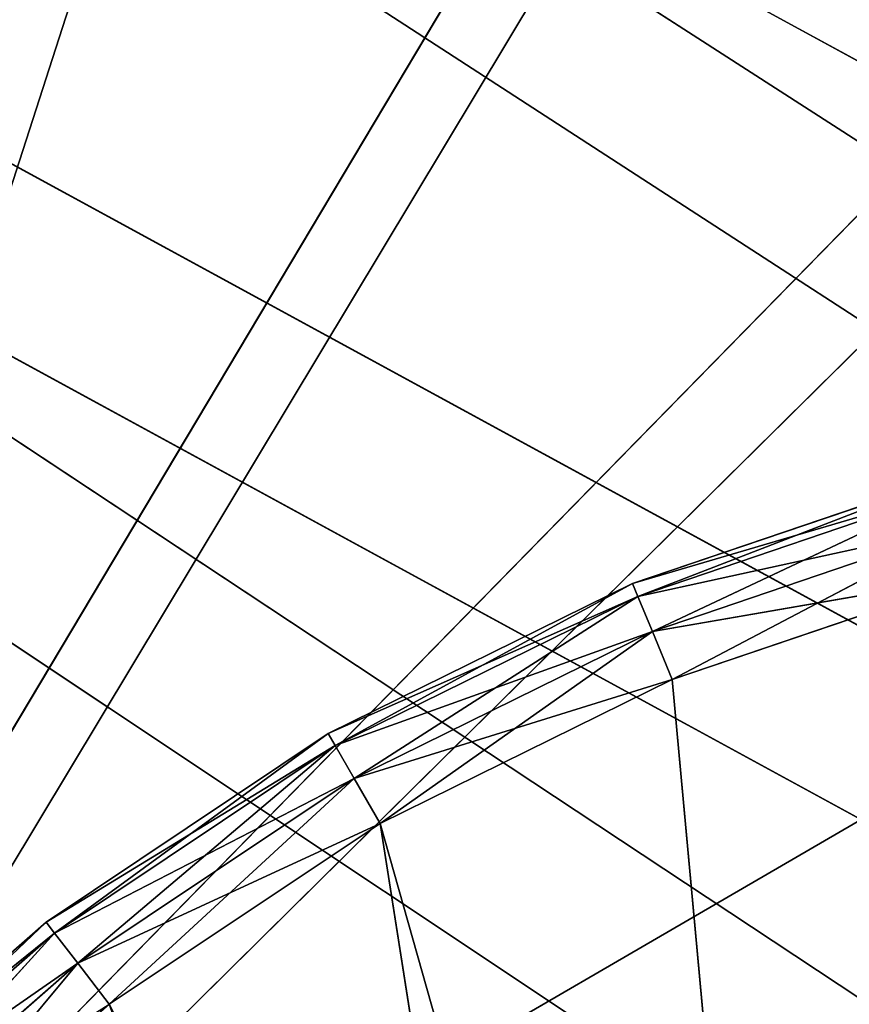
# Model space of a CAD drawing. Extents: x 37 to 514, y -110 to 86.
# Tile 445 of 656: x 343.49 to 351.48, y -23.23 to -13.74. Entities that reach past the tile are written whole.
import ezdxf

# ---------------------------------------------------------------- set-up
doc = ezdxf.new("R2010")
doc.units = 0
doc.header["$LTSCALE"] = 25.4
doc.layers.get('0').update_dxf_attribs({"color": 13, "linetype": 'CONTINUOUS'})

# ---------------------------------------------------------------- blocks, each defined once
blk = doc.blocks.new('PROFILE-IRIS-LED-30W-90080')
at = {"color": 18}
for p, q in [((81.6522, 240.8589, 108.9595), (81.3478, 240.725, 108.5628)), ((81.6522, 240.8589, 108.9595), (81.3478, 240.725, 108.5628)), ((84.2625, 240.8589, 107.2154), (81.3478, 240.725, 108.5628)), ((84.2625, 240.8589, 107.2154), (81.3478, 240.725, 108.5628)), ((84.2625, 240.8589, 107.2154), (81.6522, 240.8589, 108.9595)), ((84.2625, 240.8589, 107.2154), (81.6522, 240.8589, 108.9595)), ((84.2625, 240.8589, 107.2154), (84.0125, 240.725, 106.7824)), ((84.2625, 240.8589, 107.2154), (84.0125, 240.725, 106.7824)), ((87.0781, 240.8589, 105.8269), (84.0125, 240.725, 106.7824)), ((87.0781, 240.8589, 105.8269), (84.0125, 240.725, 106.7824)), ((87.0781, 240.8589, 105.8269), (84.2625, 240.8589, 107.2154)), ((84.2625, 240.8589, 107.2154), (88.6285, 240.8589, 122.6582)), ((84.2625, 240.8589, 107.2154), (88.6285, 240.8589, 122.6582)), ((84.2625, 240.8589, 107.2154), (86.7283, 240.8589, 122.9083)), ((84.2625, 240.8589, 107.2154), (86.7283, 240.8589, 122.9083)), ((87.0781, 240.8589, 105.8269), (84.2625, 240.8589, 107.2154)), ((87.0781, 240.8589, 105.8269), (86.8867, 240.725, 105.365)), ((87.0781, 240.8589, 105.8269), (86.8867, 240.725, 105.365)), ((90.0508, 240.8589, 104.8178), (86.8867, 240.725, 105.365)), ((90.0508, 240.8589, 104.8178), (86.8867, 240.725, 105.365)), ((90.0508, 240.8589, 104.8178), (87.0781, 240.8589, 105.8269)), ((87.0781, 240.8589, 105.8269), (88.6285, 240.8589, 122.6582)), ((87.0781, 240.8589, 105.8269), (88.6285, 240.8589, 122.6582)), ((90.0508, 240.8589, 104.8178), (87.0781, 240.8589, 105.8269)), ((81.3478, 240.725, 108.5628), (78.6795, 240.3589, 110.4171)), ((81.3478, 240.725, 108.5628), (78.6795, 240.3589, 110.4171)), ((81.3478, 240.725, 108.5628), (78.9384, 240.725, 110.6759)), ((81.3478, 240.725, 108.5628), (78.9384, 240.725, 110.6759)), ((81.3478, 240.725, 108.5628), (81.125, 240.3589, 108.2725)), ((81.3478, 240.725, 108.5628), (81.125, 240.3589, 108.2725)), ((84.0125, 240.725, 106.7824), (81.125, 240.3589, 108.2725)), ((84.0125, 240.725, 106.7824), (81.125, 240.3589, 108.2725)), ((84.0125, 240.725, 106.7824), (81.3478, 240.725, 108.5628)), ((84.0125, 240.725, 106.7824), (81.3478, 240.725, 108.5628)), ((84.0125, 240.725, 106.7824), (83.8295, 240.3589, 106.4654)), ((84.0125, 240.725, 106.7824), (83.8295, 240.3589, 106.4654)), ((86.8867, 240.725, 105.365), (83.8295, 240.3589, 106.4654)), ((86.8867, 240.725, 105.365), (83.8295, 240.3589, 106.4654)), ((86.8867, 240.725, 105.365), (84.0125, 240.725, 106.7824)), ((86.8867, 240.725, 105.365), (84.0125, 240.725, 106.7824)), ((86.8867, 240.725, 105.365), (86.7467, 240.3589, 105.0268)), ((86.8867, 240.725, 105.365), (86.7467, 240.3589, 105.0268)), ((89.9214, 240.725, 104.3348), (86.7467, 240.3589, 105.0268)), ((89.9214, 240.725, 104.3348), (86.7467, 240.3589, 105.0268)), ((89.9214, 240.725, 104.3348), (86.8867, 240.725, 105.365)), ((89.9214, 240.725, 104.3348), (86.8867, 240.725, 105.365)), ((81.125, 240.3589, 108.2725), (78.5848, 239.8589, 110.3223)), ((81.125, 240.3589, 108.2725), (78.5848, 239.8589, 110.3223)), ((81.125, 240.3589, 108.2725), (78.6795, 240.3589, 110.4171)), ((81.125, 240.3589, 108.2725), (78.6795, 240.3589, 110.4171)), ((81.125, 240.3589, 108.2725), (81.0434, 239.8589, 108.1662)), ((81.125, 240.3589, 108.2725), (81.0434, 239.8589, 108.1662)), ((83.8295, 240.3589, 106.4654), (81.0434, 239.8589, 108.1662)), ((83.8295, 240.3589, 106.4654), (81.0434, 239.8589, 108.1662)), ((83.8295, 240.3589, 106.4654), (81.125, 240.3589, 108.2725)), ((83.8295, 240.3589, 106.4654), (81.125, 240.3589, 108.2725)), ((83.8295, 240.3589, 106.4654), (83.7625, 239.8589, 106.3494)), ((83.8295, 240.3589, 106.4654), (83.7625, 239.8589, 106.3494)), ((86.7467, 240.3589, 105.0268), (83.7625, 239.8589, 106.3494)), ((86.7467, 240.3589, 105.0268), (83.7625, 239.8589, 106.3494)), ((86.7467, 240.3589, 105.0268), (83.8295, 240.3589, 106.4654)), ((86.7467, 240.3589, 105.0268), (83.8295, 240.3589, 106.4654)), ((86.7467, 240.3589, 105.0268), (86.6954, 239.8589, 104.903)), ((86.7467, 240.3589, 105.0268), (86.6954, 239.8589, 104.903)), ((89.8267, 240.3589, 103.9813), (86.6954, 239.8589, 104.903)), ((89.8267, 240.3589, 103.9813), (86.6954, 239.8589, 104.903)), ((89.8267, 240.3589, 103.9813), (86.7467, 240.3589, 105.0268)), ((89.8267, 240.3589, 103.9813), (86.7467, 240.3589, 105.0268)), ((81.0434, 197.8589, 108.1662), (78.5848, 239.8589, 110.3223)), ((78.5848, 239.8589, 110.3223), (81.0434, 239.8589, 108.1662)), ((81.0434, 197.8589, 108.1662), (78.5848, 239.8589, 110.3223)), ((78.5848, 239.8589, 110.3223), (81.0434, 239.8589, 108.1662)), ((83.7625, 197.8589, 106.3494), (81.0434, 239.8589, 108.1662)), ((81.0434, 239.8589, 108.1662), (83.7625, 239.8589, 106.3494)), ((83.7625, 197.8589, 106.3494), (81.0434, 239.8589, 108.1662)), ((81.0434, 197.8589, 108.1662), (81.0434, 239.8589, 108.1662)), ((81.0434, 197.8589, 108.1662), (81.0434, 239.8589, 108.1662)), ((81.0434, 239.8589, 108.1662), (83.7625, 239.8589, 106.3494)), ((86.6954, 197.8589, 104.903), (83.7625, 239.8589, 106.3494)), ((83.7625, 239.8589, 106.3494), (86.6954, 239.8589, 104.903)), ((86.6954, 197.8589, 104.903), (83.7625, 239.8589, 106.3494)), ((83.7625, 197.8589, 106.3494), (83.7625, 239.8589, 106.3494)), ((83.7625, 197.8589, 106.3494), (83.7625, 239.8589, 106.3494)), ((83.7625, 239.8589, 106.3494), (86.6954, 239.8589, 104.903)), ((89.792, 197.8589, 103.8519), (86.6954, 239.8589, 104.903)), ((86.6954, 239.8589, 104.903), (89.792, 239.8589, 103.8519)), ((89.792, 197.8589, 103.8519), (86.6954, 239.8589, 104.903)), ((86.6954, 197.8589, 104.903), (86.6954, 239.8589, 104.903)), ((86.6954, 197.8589, 104.903), (86.6954, 239.8589, 104.903)), ((86.6954, 239.8589, 104.903), (89.792, 239.8589, 103.8519)), ((81.0434, 197.8589, 108.1662), (78.5848, 197.8589, 110.3223)), ((81.0434, 197.8589, 108.1662), (78.5848, 197.8589, 110.3223)), ((81.0434, 197.8589, 108.1662), (78.6795, 197.3589, 110.4171)), ((81.0434, 197.8589, 108.1662), (78.6795, 197.3589, 110.4171)), ((83.7625, 197.8589, 106.3494), (81.0434, 197.8589, 108.1662)), ((81.0434, 197.8589, 108.1662), (81.125, 197.3589, 108.2725)), ((81.0434, 197.8589, 108.1662), (81.125, 197.3589, 108.2725)), ((83.7625, 197.8589, 106.3494), (81.0434, 197.8589, 108.1662)), ((83.7625, 197.8589, 106.3494), (81.125, 197.3589, 108.2725)), ((83.7625, 197.8589, 106.3494), (81.125, 197.3589, 108.2725)), ((86.6954, 197.8589, 104.903), (83.7625, 197.8589, 106.3494)), ((83.7625, 197.8589, 106.3494), (83.8295, 197.3589, 106.4654)), ((83.7625, 197.8589, 106.3494), (83.8295, 197.3589, 106.4654)), ((86.6954, 197.8589, 104.903), (83.7625, 197.8589, 106.3494)), ((86.6954, 197.8589, 104.903), (83.8295, 197.3589, 106.4654)), ((86.6954, 197.8589, 104.903), (83.8295, 197.3589, 106.4654)), ((89.792, 197.8589, 103.8519), (86.6954, 197.8589, 104.903)), ((86.6954, 197.8589, 104.903), (86.7467, 197.3589, 105.0268)), ((86.6954, 197.8589, 104.903), (86.7467, 197.3589, 105.0268)), ((89.792, 197.8589, 103.8519), (86.6954, 197.8589, 104.903)), ((89.792, 197.8589, 103.8519), (86.7467, 197.3589, 105.0268)), ((89.792, 197.8589, 103.8519), (86.7467, 197.3589, 105.0268)), ((81.125, 197.3589, 108.2725), (78.6795, 197.3589, 110.4171)), ((81.125, 197.3589, 108.2725), (78.6795, 197.3589, 110.4171)), ((81.125, 197.3589, 108.2725), (78.9384, 196.9929, 110.6759)), ((81.125, 197.3589, 108.2725), (78.9384, 196.9929, 110.6759)), ((83.8295, 197.3589, 106.4654), (81.125, 197.3589, 108.2725)), ((81.125, 197.3589, 108.2725), (81.3478, 196.9929, 108.5628)), ((81.125, 197.3589, 108.2725), (81.3478, 196.9929, 108.5628)), ((83.8295, 197.3589, 106.4654), (81.125, 197.3589, 108.2725)), ((83.8295, 197.3589, 106.4654), (81.3478, 196.9929, 108.5628)), ((83.8295, 197.3589, 106.4654), (81.3478, 196.9929, 108.5628)), ((86.7467, 197.3589, 105.0268), (83.8295, 197.3589, 106.4654)), ((83.8295, 197.3589, 106.4654), (84.0125, 196.9929, 106.7824)), ((83.8295, 197.3589, 106.4654), (84.0125, 196.9929, 106.7824)), ((86.7467, 197.3589, 105.0268), (83.8295, 197.3589, 106.4654)), ((86.7467, 197.3589, 105.0268), (84.0125, 196.9929, 106.7824)), ((86.7467, 197.3589, 105.0268), (84.0125, 196.9929, 106.7824)), ((89.8267, 197.3589, 103.9813), (86.7467, 197.3589, 105.0268)), ((86.7467, 197.3589, 105.0268), (86.8867, 196.9929, 105.365)), ((86.7467, 197.3589, 105.0268), (86.8867, 196.9929, 105.365)), ((89.8267, 197.3589, 103.9813), (86.7467, 197.3589, 105.0268)), ((89.8267, 197.3589, 103.9813), (86.8867, 196.9929, 105.365)), ((89.8267, 197.3589, 103.9813), (86.8867, 196.9929, 105.365)), ((81.3478, 196.9929, 108.5628), (78.9384, 196.9929, 110.6759)), ((81.3478, 196.9929, 108.5628), (78.9384, 196.9929, 110.6759)), ((81.3478, 196.9929, 108.5628), (79.2919, 196.8589, 111.0294)), ((81.3478, 196.9929, 108.5628), (79.2919, 196.8589, 111.0294)), ((84.0125, 196.9929, 106.7824), (81.3478, 196.9929, 108.5628)), ((81.3478, 196.9929, 108.5628), (81.6522, 196.8589, 108.9595)), ((81.3478, 196.9929, 108.5628), (81.6522, 196.8589, 108.9595)), ((84.0125, 196.9929, 106.7824), (81.3478, 196.9929, 108.5628)), ((84.0125, 196.9929, 106.7824), (81.6522, 196.8589, 108.9595)), ((84.0125, 196.9929, 106.7824), (81.6522, 196.8589, 108.9595)), ((86.8867, 196.9929, 105.365), (84.0125, 196.9929, 106.7824)), ((84.0125, 196.9929, 106.7824), (84.2625, 196.8589, 107.2154)), ((84.0125, 196.9929, 106.7824), (84.2625, 196.8589, 107.2154)), ((86.8867, 196.9929, 105.365), (84.0125, 196.9929, 106.7824)), ((86.8867, 196.9929, 105.365), (84.2625, 196.8589, 107.2154)), ((86.8867, 196.9929, 105.365), (84.2625, 196.8589, 107.2154)), ((89.9214, 196.9929, 104.3348), (86.8867, 196.9929, 105.365)), ((86.8867, 196.9929, 105.365), (87.0781, 196.8589, 105.8269)), ((86.8867, 196.9929, 105.365), (87.0781, 196.8589, 105.8269)), ((89.9214, 196.9929, 104.3348), (86.8867, 196.9929, 105.365)), ((89.9214, 196.9929, 104.3348), (87.0781, 196.8589, 105.8269)), ((89.9214, 196.9929, 104.3348), (87.0781, 196.8589, 105.8269)), ((79.2919, 196.8589, 111.0294), (81.6522, 196.8589, 108.9595)), ((79.2919, 196.8589, 111.0294), (81.6522, 196.8589, 108.9595)), ((81.6522, 196.8589, 108.9595), (86.7283, 196.8589, 122.9083)), ((81.6522, 196.8589, 108.9595), (86.7283, 196.8589, 122.9083)), ((81.6522, 196.8589, 108.9595), (88.6285, 196.8589, 122.6582)), ((81.6522, 196.8589, 108.9595), (88.6285, 196.8589, 122.6582)), ((81.6522, 196.8589, 108.9595), (84.2625, 196.8589, 107.2154)), ((81.6522, 196.8589, 108.9595), (84.2625, 196.8589, 107.2154)), ((84.2625, 196.8589, 107.2154), (88.6285, 196.8589, 122.6582)), ((84.2625, 196.8589, 107.2154), (88.6285, 196.8589, 122.6582)), ((84.2625, 196.8589, 107.2154), (87.0781, 196.8589, 105.8269)), ((84.2625, 196.8589, 107.2154), (87.0781, 196.8589, 105.8269)), ((87.0781, 196.8589, 105.8269), (90.0508, 196.8589, 104.8178)), ((88.6285, 196.8589, 122.6582), (87.0781, 196.8589, 105.8269)), ((88.6285, 196.8589, 122.6582), (87.0781, 196.8589, 105.8269)), ((87.0781, 196.8589, 105.8269), (90.0508, 196.8589, 104.8178)), ((96.7789, 148.0985, 102.5968), (75.5873, 137.634, 114.9155)), ((96.7789, 148.0985, 102.5968), (75.5873, 137.634, 114.9155)), ((94.2096, 143.5975, 95.8915), (75.5873, 137.634, 114.9155)), ((94.2096, 143.5975, 95.8915), (75.5873, 137.634, 114.9155)), ((94.2799, 142.8996, 97.2783), (76.1454, 136.8621, 115.2198)), ((94.2799, 142.8996, 97.2783), (76.1454, 136.8621, 115.2198)), ((75.5873, 137.634, 114.9155), (90.2, 138.5351, 90.4035)), ((75.5873, 137.634, 114.9155), (90.2, 138.5351, 90.4035)), ((90.3095, 137.8129, 91.6566), (76.1454, 136.8621, 115.2198)), ((90.3095, 137.8129, 91.6566), (76.1454, 136.8621, 115.2198)), ((85.0455, 132.4123, 87.6112), (76.1454, 136.8621, 115.2198)), ((85.0455, 132.4123, 87.6112), (76.1454, 136.8621, 115.2198)), ((64.9771, 118.2701, 85.2553), (136.218, 6.4999, 131.1243)), ((64.9771, 118.2701, 85.2553), (136.218, 6.4999, 131.1243)), ((135.4794, 6.539, 132.5781), (64.8168, 117.4479, 86.7494)), ((135.4794, 6.539, 132.5781), (64.8168, 117.4479, 86.7494)), ((142.3924, 10.1466, 129.0515), (64.8168, 117.4479, 86.7494)), ((142.3924, 10.1466, 129.0515), (64.8168, 117.4479, 86.7494)), ((58.0844, 114.5731, 88.518), (129.8325, 3.8063, 136.0019)), ((58.0844, 114.5731, 88.518), (129.8325, 3.8063, 136.0019)), ((58.0844, 114.5731, 88.518), (136.218, 6.4999, 131.1243)), ((58.0844, 114.5731, 88.518), (136.218, 6.4999, 131.1243)), ((129.1561, 4.0108, 137.7613), (57.9038, 113.8403, 90.2761)), ((129.1561, 4.0108, 137.7613), (57.9038, 113.8403, 90.2761)), ((135.4794, 6.539, 132.5781), (57.9038, 113.8403, 90.2761)), ((135.4794, 6.539, 132.5781), (57.9038, 113.8403, 90.2761))]:
    blk.add_line(p, q, dxfattribs=at)
mesh = blk.add_polyface(dxfattribs=at)
corners = [(78.9384, 240.725, 110.6759), (81.6522, 240.8589, 108.9595), (81.3478, 240.725, 108.5628)]
mesh.append_faces([[corners[k] for k in face] for face in [(0, 1, 2)]], dxfattribs={"color": 18})
mesh = blk.add_polyface(dxfattribs=at)
corners = [(81.6522, 240.8589, 108.9595), (84.2625, 240.8589, 107.2154), (81.3478, 240.725, 108.5628)]
mesh.append_faces([[corners[k] for k in face] for face in [(0, 1, 2)]], dxfattribs={"color": 18})
mesh = blk.add_polyface(dxfattribs=at)
corners = [(81.3478, 240.725, 108.5628), (84.2625, 240.8589, 107.2154), (84.0125, 240.725, 106.7824)]
mesh.append_faces([[corners[k] for k in face] for face in [(0, 1, 2)]], dxfattribs={"color": 18})
mesh = blk.add_polyface(dxfattribs=at)
corners = [(86.7283, 240.8589, 122.9083), (84.2625, 240.8589, 107.2154), (81.6522, 240.8589, 108.9595)]
mesh.append_faces([[corners[k] for k in face] for face in [(0, 1, 2)]], dxfattribs={"color": 18})
mesh = blk.add_polyface(dxfattribs=at)
corners = [(84.2625, 240.8589, 107.2154), (87.0781, 240.8589, 105.8269), (84.0125, 240.725, 106.7824)]
mesh.append_faces([[corners[k] for k in face] for face in [(0, 1, 2)]], dxfattribs={"color": 18})
mesh = blk.add_polyface(dxfattribs=at)
corners = [(84.0125, 240.725, 106.7824), (87.0781, 240.8589, 105.8269), (86.8867, 240.725, 105.365)]
mesh.append_faces([[corners[k] for k in face] for face in [(0, 1, 2)]], dxfattribs={"color": 18})
mesh = blk.add_polyface(dxfattribs=at)
corners = [(88.6285, 240.8589, 122.6582), (87.0781, 240.8589, 105.8269), (84.2625, 240.8589, 107.2154)]
mesh.append_faces([[corners[k] for k in face] for face in [(0, 1, 2)]], dxfattribs={"color": 18})
mesh = blk.add_polyface(dxfattribs=at)
corners = [(86.7283, 240.8589, 122.9083), (88.6285, 240.8589, 122.6582), (84.2625, 240.8589, 107.2154)]
mesh.append_faces([[corners[k] for k in face] for face in [(0, 1, 2)]], dxfattribs={"color": 18})
mesh = blk.add_polyface(dxfattribs=at)
corners = [(87.0781, 240.8589, 105.8269), (90.0508, 240.8589, 104.8178), (86.8867, 240.725, 105.365)]
mesh.append_faces([[corners[k] for k in face] for face in [(0, 1, 2)]], dxfattribs={"color": 18})
mesh = blk.add_polyface(dxfattribs=at)
corners = [(86.8867, 240.725, 105.365), (90.0508, 240.8589, 104.8178), (89.9214, 240.725, 104.3348)]
mesh.append_faces([[corners[k] for k in face] for face in [(0, 1, 2)]], dxfattribs={"color": 18})
mesh = blk.add_polyface(dxfattribs=at)
corners = [(88.6285, 240.8589, 122.6582), (90.0508, 240.8589, 104.8178), (87.0781, 240.8589, 105.8269)]
mesh.append_faces([[corners[k] for k in face] for face in [(0, 1, 2)]], dxfattribs={"color": 18})
mesh = blk.add_polyface(dxfattribs=at)
corners = [(88.6285, 240.8589, 122.6582), (93.1298, 240.8589, 104.2053), (90.0508, 240.8589, 104.8178)]
mesh.append_faces([[corners[k] for k in face] for face in [(0, 1, 2)]], dxfattribs={"color": 18})
mesh = blk.add_polyface(dxfattribs=at)
corners = [(90.5287, 240.8589, 122.9083), (93.1298, 240.8589, 104.2053), (88.6285, 240.8589, 122.6582)]
mesh.append_faces([[corners[k] for k in face] for face in [(0, 1, 2)]], dxfattribs={"color": 18})
mesh = blk.add_polyface(dxfattribs=at)
corners = [(78.9384, 240.725, 110.6759), (81.3478, 240.725, 108.5628), (78.6795, 240.3589, 110.4171)]
mesh.append_faces([[corners[k] for k in face] for face in [(0, 1, 2)]], dxfattribs={"color": 18})
mesh = blk.add_polyface(dxfattribs=at)
corners = [(78.6795, 240.3589, 110.4171), (81.3478, 240.725, 108.5628), (81.125, 240.3589, 108.2725)]
mesh.append_faces([[corners[k] for k in face] for face in [(0, 1, 2)]], dxfattribs={"color": 18})
mesh = blk.add_polyface(dxfattribs=at)
corners = [(81.3478, 240.725, 108.5628), (84.0125, 240.725, 106.7824), (81.125, 240.3589, 108.2725)]
mesh.append_faces([[corners[k] for k in face] for face in [(0, 1, 2)]], dxfattribs={"color": 18})
mesh = blk.add_polyface(dxfattribs=at)
corners = [(81.125, 240.3589, 108.2725), (84.0125, 240.725, 106.7824), (83.8295, 240.3589, 106.4654)]
mesh.append_faces([[corners[k] for k in face] for face in [(0, 1, 2)]], dxfattribs={"color": 18})
mesh = blk.add_polyface(dxfattribs=at)
corners = [(84.0125, 240.725, 106.7824), (86.8867, 240.725, 105.365), (83.8295, 240.3589, 106.4654)]
mesh.append_faces([[corners[k] for k in face] for face in [(0, 1, 2)]], dxfattribs={"color": 18})
mesh = blk.add_polyface(dxfattribs=at)
corners = [(83.8295, 240.3589, 106.4654), (86.8867, 240.725, 105.365), (86.7467, 240.3589, 105.0268)]
mesh.append_faces([[corners[k] for k in face] for face in [(0, 1, 2)]], dxfattribs={"color": 18})
mesh = blk.add_polyface(dxfattribs=at)
corners = [(86.8867, 240.725, 105.365), (89.9214, 240.725, 104.3348), (86.7467, 240.3589, 105.0268)]
mesh.append_faces([[corners[k] for k in face] for face in [(0, 1, 2)]], dxfattribs={"color": 18})
mesh = blk.add_polyface(dxfattribs=at)
corners = [(86.7467, 240.3589, 105.0268), (89.9214, 240.725, 104.3348), (89.8267, 240.3589, 103.9813)]
mesh.append_faces([[corners[k] for k in face] for face in [(0, 1, 2)]], dxfattribs={"color": 18})
mesh = blk.add_polyface(dxfattribs=at)
corners = [(81.125, 240.3589, 108.2725), (78.5848, 239.8589, 110.3223), (78.6795, 240.3589, 110.4171)]
mesh.append_faces([[corners[k] for k in face] for face in [(0, 1, 2)]], dxfattribs={"color": 18})
mesh = blk.add_polyface(dxfattribs=at)
corners = [(81.125, 240.3589, 108.2725), (81.0434, 239.8589, 108.1662), (78.5848, 239.8589, 110.3223)]
mesh.append_faces([[corners[k] for k in face] for face in [(0, 1, 2)]], dxfattribs={"color": 18})
mesh = blk.add_polyface(dxfattribs=at)
corners = [(83.8295, 240.3589, 106.4654), (81.0434, 239.8589, 108.1662), (81.125, 240.3589, 108.2725)]
mesh.append_faces([[corners[k] for k in face] for face in [(0, 1, 2)]], dxfattribs={"color": 18})
mesh = blk.add_polyface(dxfattribs=at)
corners = [(83.8295, 240.3589, 106.4654), (83.7625, 239.8589, 106.3494), (81.0434, 239.8589, 108.1662)]
mesh.append_faces([[corners[k] for k in face] for face in [(0, 1, 2)]], dxfattribs={"color": 18})
mesh = blk.add_polyface(dxfattribs=at)
corners = [(86.7467, 240.3589, 105.0268), (83.7625, 239.8589, 106.3494), (83.8295, 240.3589, 106.4654)]
mesh.append_faces([[corners[k] for k in face] for face in [(0, 1, 2)]], dxfattribs={"color": 18})
mesh = blk.add_polyface(dxfattribs=at)
corners = [(86.7467, 240.3589, 105.0268), (86.6954, 239.8589, 104.903), (83.7625, 239.8589, 106.3494)]
mesh.append_faces([[corners[k] for k in face] for face in [(0, 1, 2)]], dxfattribs={"color": 18})
mesh = blk.add_polyface(dxfattribs=at)
corners = [(89.8267, 240.3589, 103.9813), (86.6954, 239.8589, 104.903), (86.7467, 240.3589, 105.0268)]
mesh.append_faces([[corners[k] for k in face] for face in [(0, 1, 2)]], dxfattribs={"color": 18})
mesh = blk.add_polyface(dxfattribs=at)
corners = [(89.8267, 240.3589, 103.9813), (89.792, 239.8589, 103.8519), (86.6954, 239.8589, 104.903)]
mesh.append_faces([[corners[k] for k in face] for face in [(0, 1, 2)]], dxfattribs={"color": 18})
mesh = blk.add_polyface(dxfattribs=at)
corners = [(81.0434, 197.8589, 108.1662), (78.5848, 239.8589, 110.3223), (81.0434, 239.8589, 108.1662)]
mesh.append_faces([[corners[k] for k in face] for face in [(0, 1, 2)]], dxfattribs={"color": 18})
mesh = blk.add_polyface(dxfattribs=at)
corners = [(81.0434, 197.8589, 108.1662), (78.5848, 197.8589, 110.3223), (78.5848, 239.8589, 110.3223)]
mesh.append_faces([[corners[k] for k in face] for face in [(0, 1, 2)]], dxfattribs={"color": 18})
mesh = blk.add_polyface(dxfattribs=at)
corners = [(83.7625, 197.8589, 106.3494), (81.0434, 239.8589, 108.1662), (83.7625, 239.8589, 106.3494)]
mesh.append_faces([[corners[k] for k in face] for face in [(0, 1, 2)]], dxfattribs={"color": 18})
mesh = blk.add_polyface(dxfattribs=at)
corners = [(83.7625, 197.8589, 106.3494), (81.0434, 197.8589, 108.1662), (81.0434, 239.8589, 108.1662)]
mesh.append_faces([[corners[k] for k in face] for face in [(0, 1, 2)]], dxfattribs={"color": 18})
mesh = blk.add_polyface(dxfattribs=at)
corners = [(86.6954, 197.8589, 104.903), (83.7625, 239.8589, 106.3494), (86.6954, 239.8589, 104.903)]
mesh.append_faces([[corners[k] for k in face] for face in [(0, 1, 2)]], dxfattribs={"color": 18})
mesh = blk.add_polyface(dxfattribs=at)
corners = [(86.6954, 197.8589, 104.903), (83.7625, 197.8589, 106.3494), (83.7625, 239.8589, 106.3494)]
mesh.append_faces([[corners[k] for k in face] for face in [(0, 1, 2)]], dxfattribs={"color": 18})
mesh = blk.add_polyface(dxfattribs=at)
corners = [(89.792, 197.8589, 103.8519), (86.6954, 239.8589, 104.903), (89.792, 239.8589, 103.8519)]
mesh.append_faces([[corners[k] for k in face] for face in [(0, 1, 2)]], dxfattribs={"color": 18})
mesh = blk.add_polyface(dxfattribs=at)
corners = [(89.792, 197.8589, 103.8519), (86.6954, 197.8589, 104.903), (86.6954, 239.8589, 104.903)]
mesh.append_faces([[corners[k] for k in face] for face in [(0, 1, 2)]], dxfattribs={"color": 18})
mesh = blk.add_polyface(dxfattribs=at)
corners = [(81.0434, 197.8589, 108.1662), (78.6795, 197.3589, 110.4171), (78.5848, 197.8589, 110.3223)]
mesh.append_faces([[corners[k] for k in face] for face in [(0, 1, 2)]], dxfattribs={"color": 18})
mesh = blk.add_polyface(dxfattribs=at)
corners = [(81.125, 197.3589, 108.2725), (78.6795, 197.3589, 110.4171), (81.0434, 197.8589, 108.1662)]
mesh.append_faces([[corners[k] for k in face] for face in [(0, 1, 2)]], dxfattribs={"color": 18})
mesh = blk.add_polyface(dxfattribs=at)
corners = [(83.7625, 197.8589, 106.3494), (81.125, 197.3589, 108.2725), (81.0434, 197.8589, 108.1662)]
mesh.append_faces([[corners[k] for k in face] for face in [(0, 1, 2)]], dxfattribs={"color": 18})
mesh = blk.add_polyface(dxfattribs=at)
corners = [(83.8295, 197.3589, 106.4654), (81.125, 197.3589, 108.2725), (83.7625, 197.8589, 106.3494)]
mesh.append_faces([[corners[k] for k in face] for face in [(0, 1, 2)]], dxfattribs={"color": 18})
mesh = blk.add_polyface(dxfattribs=at)
corners = [(86.6954, 197.8589, 104.903), (83.8295, 197.3589, 106.4654), (83.7625, 197.8589, 106.3494)]
mesh.append_faces([[corners[k] for k in face] for face in [(0, 1, 2)]], dxfattribs={"color": 18})
mesh = blk.add_polyface(dxfattribs=at)
corners = [(86.7467, 197.3589, 105.0268), (83.8295, 197.3589, 106.4654), (86.6954, 197.8589, 104.903)]
mesh.append_faces([[corners[k] for k in face] for face in [(0, 1, 2)]], dxfattribs={"color": 18})
mesh = blk.add_polyface(dxfattribs=at)
corners = [(89.792, 197.8589, 103.8519), (86.7467, 197.3589, 105.0268), (86.6954, 197.8589, 104.903)]
mesh.append_faces([[corners[k] for k in face] for face in [(0, 1, 2)]], dxfattribs={"color": 18})
mesh = blk.add_polyface(dxfattribs=at)
corners = [(89.8267, 197.3589, 103.9813), (86.7467, 197.3589, 105.0268), (89.792, 197.8589, 103.8519)]
mesh.append_faces([[corners[k] for k in face] for face in [(0, 1, 2)]], dxfattribs={"color": 18})
mesh = blk.add_polyface(dxfattribs=at)
corners = [(78.9384, 196.9929, 110.6759), (78.6795, 197.3589, 110.4171), (81.125, 197.3589, 108.2725)]
mesh.append_faces([[corners[k] for k in face] for face in [(0, 1, 2)]], dxfattribs={"color": 18})
mesh = blk.add_polyface(dxfattribs=at)
corners = [(78.9384, 196.9929, 110.6759), (81.125, 197.3589, 108.2725), (81.3478, 196.9929, 108.5628)]
mesh.append_faces([[corners[k] for k in face] for face in [(0, 1, 2)]], dxfattribs={"color": 18})
mesh = blk.add_polyface(dxfattribs=at)
corners = [(81.3478, 196.9929, 108.5628), (81.125, 197.3589, 108.2725), (83.8295, 197.3589, 106.4654)]
mesh.append_faces([[corners[k] for k in face] for face in [(0, 1, 2)]], dxfattribs={"color": 18})
mesh = blk.add_polyface(dxfattribs=at)
corners = [(81.3478, 196.9929, 108.5628), (83.8295, 197.3589, 106.4654), (84.0125, 196.9929, 106.7824)]
mesh.append_faces([[corners[k] for k in face] for face in [(0, 1, 2)]], dxfattribs={"color": 18})
mesh = blk.add_polyface(dxfattribs=at)
corners = [(84.0125, 196.9929, 106.7824), (83.8295, 197.3589, 106.4654), (86.7467, 197.3589, 105.0268)]
mesh.append_faces([[corners[k] for k in face] for face in [(0, 1, 2)]], dxfattribs={"color": 18})
mesh = blk.add_polyface(dxfattribs=at)
corners = [(84.0125, 196.9929, 106.7824), (86.7467, 197.3589, 105.0268), (86.8867, 196.9929, 105.365)]
mesh.append_faces([[corners[k] for k in face] for face in [(0, 1, 2)]], dxfattribs={"color": 18})
mesh = blk.add_polyface(dxfattribs=at)
corners = [(86.8867, 196.9929, 105.365), (86.7467, 197.3589, 105.0268), (89.8267, 197.3589, 103.9813)]
mesh.append_faces([[corners[k] for k in face] for face in [(0, 1, 2)]], dxfattribs={"color": 18})
mesh = blk.add_polyface(dxfattribs=at)
corners = [(86.8867, 196.9929, 105.365), (89.8267, 197.3589, 103.9813), (89.9214, 196.9929, 104.3348)]
mesh.append_faces([[corners[k] for k in face] for face in [(0, 1, 2)]], dxfattribs={"color": 18})
mesh = blk.add_polyface(dxfattribs=at)
corners = [(79.2919, 196.8589, 111.0294), (78.9384, 196.9929, 110.6759), (81.3478, 196.9929, 108.5628)]
mesh.append_faces([[corners[k] for k in face] for face in [(0, 1, 2)]], dxfattribs={"color": 18})
mesh = blk.add_polyface(dxfattribs=at)
corners = [(79.2919, 196.8589, 111.0294), (81.3478, 196.9929, 108.5628), (81.6522, 196.8589, 108.9595)]
mesh.append_faces([[corners[k] for k in face] for face in [(0, 1, 2)]], dxfattribs={"color": 18})
mesh = blk.add_polyface(dxfattribs=at)
corners = [(81.6522, 196.8589, 108.9595), (81.3478, 196.9929, 108.5628), (84.0125, 196.9929, 106.7824)]
mesh.append_faces([[corners[k] for k in face] for face in [(0, 1, 2)]], dxfattribs={"color": 18})
mesh = blk.add_polyface(dxfattribs=at)
corners = [(81.6522, 196.8589, 108.9595), (84.0125, 196.9929, 106.7824), (84.2625, 196.8589, 107.2154)]
mesh.append_faces([[corners[k] for k in face] for face in [(0, 1, 2)]], dxfattribs={"color": 18})
mesh = blk.add_polyface(dxfattribs=at)
corners = [(84.2625, 196.8589, 107.2154), (84.0125, 196.9929, 106.7824), (86.8867, 196.9929, 105.365)]
mesh.append_faces([[corners[k] for k in face] for face in [(0, 1, 2)]], dxfattribs={"color": 18})
mesh = blk.add_polyface(dxfattribs=at)
corners = [(84.2625, 196.8589, 107.2154), (86.8867, 196.9929, 105.365), (87.0781, 196.8589, 105.8269)]
mesh.append_faces([[corners[k] for k in face] for face in [(0, 1, 2)]], dxfattribs={"color": 18})
mesh = blk.add_polyface(dxfattribs=at)
corners = [(87.0781, 196.8589, 105.8269), (86.8867, 196.9929, 105.365), (89.9214, 196.9929, 104.3348)]
mesh.append_faces([[corners[k] for k in face] for face in [(0, 1, 2)]], dxfattribs={"color": 18})
mesh = blk.add_polyface(dxfattribs=at)
corners = [(87.0781, 196.8589, 105.8269), (89.9214, 196.9929, 104.3348), (90.0508, 196.8589, 104.8178)]
mesh.append_faces([[corners[k] for k in face] for face in [(0, 1, 2)]], dxfattribs={"color": 18})
mesh = blk.add_polyface(dxfattribs=at)
corners = [(86.7283, 196.8589, 122.9083), (79.2919, 196.8589, 111.0294), (81.6522, 196.8589, 108.9595)]
mesh.append_faces([[corners[k] for k in face] for face in [(0, 1, 2)]], dxfattribs={"color": 18})
mesh = blk.add_polyface(dxfattribs=at)
corners = [(86.7283, 196.8589, 122.9083), (81.6522, 196.8589, 108.9595), (88.6285, 196.8589, 122.6582)]
mesh.append_faces([[corners[k] for k in face] for face in [(0, 1, 2)]], dxfattribs={"color": 18})
mesh = blk.add_polyface(dxfattribs=at)
corners = [(88.6285, 196.8589, 122.6582), (81.6522, 196.8589, 108.9595), (84.2625, 196.8589, 107.2154)]
mesh.append_faces([[corners[k] for k in face] for face in [(0, 1, 2)]], dxfattribs={"color": 18})
mesh = blk.add_polyface(dxfattribs=at)
corners = [(88.6285, 196.8589, 122.6582), (84.2625, 196.8589, 107.2154), (87.0781, 196.8589, 105.8269)]
mesh.append_faces([[corners[k] for k in face] for face in [(0, 1, 2)]], dxfattribs={"color": 18})
mesh = blk.add_polyface(dxfattribs=at)
corners = [(88.6285, 196.8589, 122.6582), (87.0781, 196.8589, 105.8269), (90.0508, 196.8589, 104.8178)]
mesh.append_faces([[corners[k] for k in face] for face in [(0, 1, 2)]], dxfattribs={"color": 18})
mesh = blk.add_polyface(dxfattribs=at)
corners = [(88.6285, 196.8589, 122.6582), (90.0508, 196.8589, 104.8178), (93.1298, 196.8589, 104.2053)]
mesh.append_faces([[corners[k] for k in face] for face in [(0, 1, 2)]], dxfattribs={"color": 18})
mesh = blk.add_polyface(dxfattribs=at)
corners = [(90.5287, 196.8589, 122.9083), (88.6285, 196.8589, 122.6582), (93.1298, 196.8589, 104.2053)]
mesh.append_faces([[corners[k] for k in face] for face in [(0, 1, 2)]], dxfattribs={"color": 18})
mesh = blk.add_polyface(dxfattribs=at)
corners = [(89.6158, 150.7921, 122.5653), (96.7789, 148.0985, 102.5968), (75.5873, 137.634, 114.9155)]
mesh.append_faces([[corners[k] for k in face] for face in [(0, 1, 2)]], dxfattribs={"color": 18})
mesh = blk.add_polyface(dxfattribs=at)
corners = [(89.6158, 149.4967, 122.5653), (76.1454, 136.8621, 115.2198), (94.2799, 142.8996, 97.2783)]
mesh.append_faces([[corners[k] for k in face] for face in [(0, 1, 2)]], dxfattribs={"color": 18})
mesh = blk.add_polyface(dxfattribs=at)
corners = [(75.5873, 137.634, 114.9155), (96.7789, 148.0985, 102.5968), (94.2096, 143.5975, 95.8915)]
mesh.append_faces([[corners[k] for k in face] for face in [(0, 1, 2)]], dxfattribs={"color": 18})
mesh = blk.add_polyface(dxfattribs=at)
corners = [(75.5873, 137.634, 114.9155), (94.2096, 143.5975, 95.8915), (90.2, 138.5351, 90.4035)]
mesh.append_faces([[corners[k] for k in face] for face in [(0, 1, 2)]], dxfattribs={"color": 18})
mesh = blk.add_polyface(dxfattribs=at)
corners = [(76.1454, 136.8621, 115.2198), (90.3095, 137.8129, 91.6566), (94.2799, 142.8996, 97.2783)]
mesh.append_faces([[corners[k] for k in face] for face in [(0, 1, 2)]], dxfattribs={"color": 18})
mesh = blk.add_polyface(dxfattribs=at)
corners = [(75.5873, 137.634, 114.9155), (90.2, 138.5351, 90.4035), (84.9662, 133.1843, 86.4289)]
mesh.append_faces([[corners[k] for k in face] for face in [(0, 1, 2)]], dxfattribs={"color": 18})
mesh = blk.add_polyface(dxfattribs=at)
corners = [(163.0998, 25.111, 129.0353), (84.9662, 133.1843, 86.4289), (90.2, 138.5351, 90.4035)]
mesh.append_faces([[corners[k] for k in face] for face in [(0, 1, 2)]], dxfattribs={"color": 18})
mesh = blk.add_polyface(dxfattribs=at)
corners = [(76.1454, 136.8621, 115.2198), (85.0455, 132.4123, 87.6112), (90.3095, 137.8129, 91.6566)]
mesh.append_faces([[corners[k] for k in face] for face in [(0, 1, 2)]], dxfattribs={"color": 18})
mesh = blk.add_polyface(dxfattribs=at)
corners = [(162.6211, 25.111, 129.9132), (90.3095, 137.8129, 91.6566), (85.0455, 132.4123, 87.6112)]
mesh.append_faces([[corners[k] for k in face] for face in [(0, 1, 2)]], dxfattribs={"color": 18})
mesh = blk.add_polyface(dxfattribs=at)
corners = [(75.5873, 137.634, 114.9155), (84.9662, 133.1843, 86.4289), (78.7903, 127.8335, 84.1818)]
mesh.append_faces([[corners[k] for k in face] for face in [(0, 1, 2)]], dxfattribs={"color": 18})
mesh = blk.add_polyface(dxfattribs=at)
corners = [(76.1454, 136.8621, 115.2198), (78.7938, 127.0118, 85.3771), (85.0455, 132.4123, 87.6112)]
mesh.append_faces([[corners[k] for k in face] for face in [(0, 1, 2)]], dxfattribs={"color": 18})
mesh = blk.add_polyface(dxfattribs=at)
corners = [(156.924, 19.7602, 126.7882), (78.7903, 127.8335, 84.1818), (84.9662, 133.1843, 86.4289)]
mesh.append_faces([[corners[k] for k in face] for face in [(0, 1, 2)]], dxfattribs={"color": 18})
mesh = blk.add_polyface(dxfattribs=at)
corners = [(163.0998, 25.111, 129.0353), (156.924, 19.7602, 126.7882), (84.9662, 133.1843, 86.4289)]
mesh.append_faces([[corners[k] for k in face] for face in [(0, 1, 2)]], dxfattribs={"color": 18})
mesh = blk.add_polyface(dxfattribs=at)
corners = [(156.3694, 19.7105, 127.6791), (85.0455, 132.4123, 87.6112), (78.7938, 127.0118, 85.3771)]
mesh.append_faces([[corners[k] for k in face] for face in [(0, 1, 2)]], dxfattribs={"color": 18})
mesh = blk.add_polyface(dxfattribs=at)
corners = [(162.6211, 25.111, 129.9132), (85.0455, 132.4123, 87.6112), (156.3694, 19.7105, 127.6791)]
mesh.append_faces([[corners[k] for k in face] for face in [(0, 1, 2)]], dxfattribs={"color": 18})
mesh = blk.add_polyface(dxfattribs=at)
corners = [(150.139, 14.6978, 126.3898), (72.0054, 122.7711, 83.7835), (78.7903, 127.8335, 84.1818)]
mesh.append_faces([[corners[k] for k in face] for face in [(0, 1, 2)]], dxfattribs={"color": 18})
mesh = blk.add_polyface(dxfattribs=at)
corners = [(156.924, 19.7602, 126.7882), (150.139, 14.6978, 126.3898), (78.7903, 127.8335, 84.1818)]
mesh.append_faces([[corners[k] for k in face] for face in [(0, 1, 2)]], dxfattribs={"color": 18})
mesh = blk.add_polyface(dxfattribs=at)
corners = [(149.4933, 14.6238, 127.3862), (78.7938, 127.0118, 85.3771), (71.9177, 121.9251, 85.0842)]
mesh.append_faces([[corners[k] for k in face] for face in [(0, 1, 2)]], dxfattribs={"color": 18})
mesh = blk.add_polyface(dxfattribs=at)
corners = [(156.3694, 19.7105, 127.6791), (78.7938, 127.0118, 85.3771), (149.4933, 14.6238, 127.3862)]
mesh.append_faces([[corners[k] for k in face] for face in [(0, 1, 2)]], dxfattribs={"color": 18})
mesh = blk.add_polyface(dxfattribs=at)
corners = [(143.1107, 10.1968, 127.8617), (64.9771, 118.2701, 85.2553), (72.0054, 122.7711, 83.7835)]
mesh.append_faces([[corners[k] for k in face] for face in [(0, 1, 2)]], dxfattribs={"color": 18})
mesh = blk.add_polyface(dxfattribs=at)
corners = [(150.139, 14.6978, 126.3898), (143.1107, 10.1968, 127.8617), (72.0054, 122.7711, 83.7835)]
mesh.append_faces([[corners[k] for k in face] for face in [(0, 1, 2)]], dxfattribs={"color": 18})
mesh = blk.add_polyface(dxfattribs=at)
corners = [(142.3924, 10.1466, 129.0515), (71.9177, 121.9251, 85.0842), (64.8168, 117.4479, 86.7494)]
mesh.append_faces([[corners[k] for k in face] for face in [(0, 1, 2)]], dxfattribs={"color": 18})
mesh = blk.add_polyface(dxfattribs=at)
corners = [(149.4933, 14.6238, 127.3862), (71.9177, 121.9251, 85.0842), (142.3924, 10.1466, 129.0515)]
mesh.append_faces([[corners[k] for k in face] for face in [(0, 1, 2)]], dxfattribs={"color": 18})
mesh = blk.add_polyface(dxfattribs=at)
corners = [(136.218, 6.4999, 131.1243), (58.0844, 114.5731, 88.518), (64.9771, 118.2701, 85.2553)]
mesh.append_faces([[corners[k] for k in face] for face in [(0, 1, 2)]], dxfattribs={"color": 18})
mesh = blk.add_polyface(dxfattribs=at)
corners = [(143.1107, 10.1968, 127.8617), (136.218, 6.4999, 131.1243), (64.9771, 118.2701, 85.2553)]
mesh.append_faces([[corners[k] for k in face] for face in [(0, 1, 2)]], dxfattribs={"color": 18})
mesh = blk.add_polyface(dxfattribs=at)
corners = [(135.4794, 6.539, 132.5781), (64.8168, 117.4479, 86.7494), (57.9038, 113.8403, 90.2761)]
mesh.append_faces([[corners[k] for k in face] for face in [(0, 1, 2)]], dxfattribs={"color": 18})
mesh = blk.add_polyface(dxfattribs=at)
corners = [(142.3924, 10.1466, 129.0515), (64.8168, 117.4479, 86.7494), (135.4794, 6.539, 132.5781)]
mesh.append_faces([[corners[k] for k in face] for face in [(0, 1, 2)]], dxfattribs={"color": 18})
mesh = blk.add_polyface(dxfattribs=at)
corners = [(129.8325, 3.8063, 136.0019), (51.6988, 111.8795, 93.3956), (58.0844, 114.5731, 88.518)]
mesh.append_faces([[corners[k] for k in face] for face in [(0, 1, 2)]], dxfattribs={"color": 18})
mesh = blk.add_polyface(dxfattribs=at)
corners = [(136.218, 6.4999, 131.1243), (129.8325, 3.8063, 136.0019), (58.0844, 114.5731, 88.518)]
mesh.append_faces([[corners[k] for k in face] for face in [(0, 1, 2)]], dxfattribs={"color": 18})
mesh = blk.add_polyface(dxfattribs=at)
corners = [(129.1561, 4.0108, 137.7613), (57.9038, 113.8403, 90.2761), (51.5805, 111.3121, 95.4592)]
mesh.append_faces([[corners[k] for k in face] for face in [(0, 1, 2)]], dxfattribs={"color": 18})
mesh = blk.add_polyface(dxfattribs=at)
corners = [(135.4794, 6.539, 132.5781), (57.9038, 113.8403, 90.2761), (129.1561, 4.0108, 137.7613)]
mesh.append_faces([[corners[k] for k in face] for face in [(0, 1, 2)]], dxfattribs={"color": 18})
mesh = blk.add_polyface(dxfattribs=at)
corners = [(124.2983, 2.2612, 142.2315), (46.1647, 110.3344, 99.6252), (51.6988, 111.8795, 93.3956)]
mesh.append_faces([[corners[k] for k in face] for face in [(0, 1, 2)]], dxfattribs={"color": 18})
mesh = blk.add_polyface(dxfattribs=at)
corners = [(124.2983, 2.2612, 142.2315), (51.6988, 111.8795, 93.3956), (129.8325, 3.8063, 136.0019)]
mesh.append_faces([[corners[k] for k in face] for face in [(0, 1, 2)]], dxfattribs={"color": 18})
mesh = blk.add_polyface(dxfattribs=at)
corners = [(123.7899, 2.7089, 144.2996), (51.5805, 111.3121, 95.4592), (46.2143, 110.0102, 101.9976)]
mesh.append_faces([[corners[k] for k in face] for face in [(0, 1, 2)]], dxfattribs={"color": 18})
mesh = blk.add_polyface(dxfattribs=at)
corners = [(123.7899, 2.7089, 144.2996), (129.1561, 4.0108, 137.7613), (51.5805, 111.3121, 95.4592)]
mesh.append_faces([[corners[k] for k in face] for face in [(0, 1, 2)]], dxfattribs={"color": 18})
mesh = blk.add_polyface(dxfattribs=at)
corners = [(38.782, 110.9567, 114.7422), (41.7803, 110.0212, 106.8709), (116.9157, 2.8834, 157.3486)]
mesh.append_faces([[corners[k] for k in face] for face in [(0, 1, 2)]], dxfattribs={"color": 18})
mesh = blk.add_polyface(dxfattribs=at)
corners = [(46.1647, 110.3344, 99.6252), (119.9139, 1.9479, 149.4773), (41.7803, 110.0212, 106.8709)]
mesh.append_faces([[corners[k] for k in face] for face in [(0, 1, 2)]], dxfattribs={"color": 18})
mesh = blk.add_polyface(dxfattribs=at)
corners = [(46.1647, 110.3344, 99.6252), (124.2983, 2.2612, 142.2315), (119.9139, 1.9479, 149.4773)]
mesh.append_faces([[corners[k] for k in face] for face in [(0, 1, 2)]], dxfattribs={"color": 18})
mesh = blk.add_polyface(dxfattribs=at)
corners = [(41.7803, 110.0212, 106.8709), (119.9139, 1.9479, 149.4773), (116.9157, 2.8834, 157.3486)]
mesh.append_faces([[corners[k] for k in face] for face in [(0, 1, 2)]], dxfattribs={"color": 18})
mesh = blk.add_polyface(dxfattribs=at)
corners = [(42.1171, 110.0102, 109.5112), (119.6927, 2.7089, 151.8132), (46.2143, 110.0102, 101.9976)]
mesh.append_faces([[corners[k] for k in face] for face in [(0, 1, 2)]], dxfattribs={"color": 18})
mesh = blk.add_polyface(dxfattribs=at)
corners = [(46.2143, 110.0102, 101.9976), (119.6927, 2.7089, 151.8132), (123.7899, 2.7089, 144.2996)]
mesh.append_faces([[corners[k] for k in face] for face in [(0, 1, 2)]], dxfattribs={"color": 18})

msp = doc.modelspace()

# ---------------------------------------------------------------- block references
at = {"color": 0, "extrusion": (0, -1, -3.82857e-16)}
msp.add_blockref('PROFILE-IRIS-LED-30W-90080', (262.7, 81.8355, -85.7314), dxfattribs=at)

doc.saveas('drawing.dxf')
